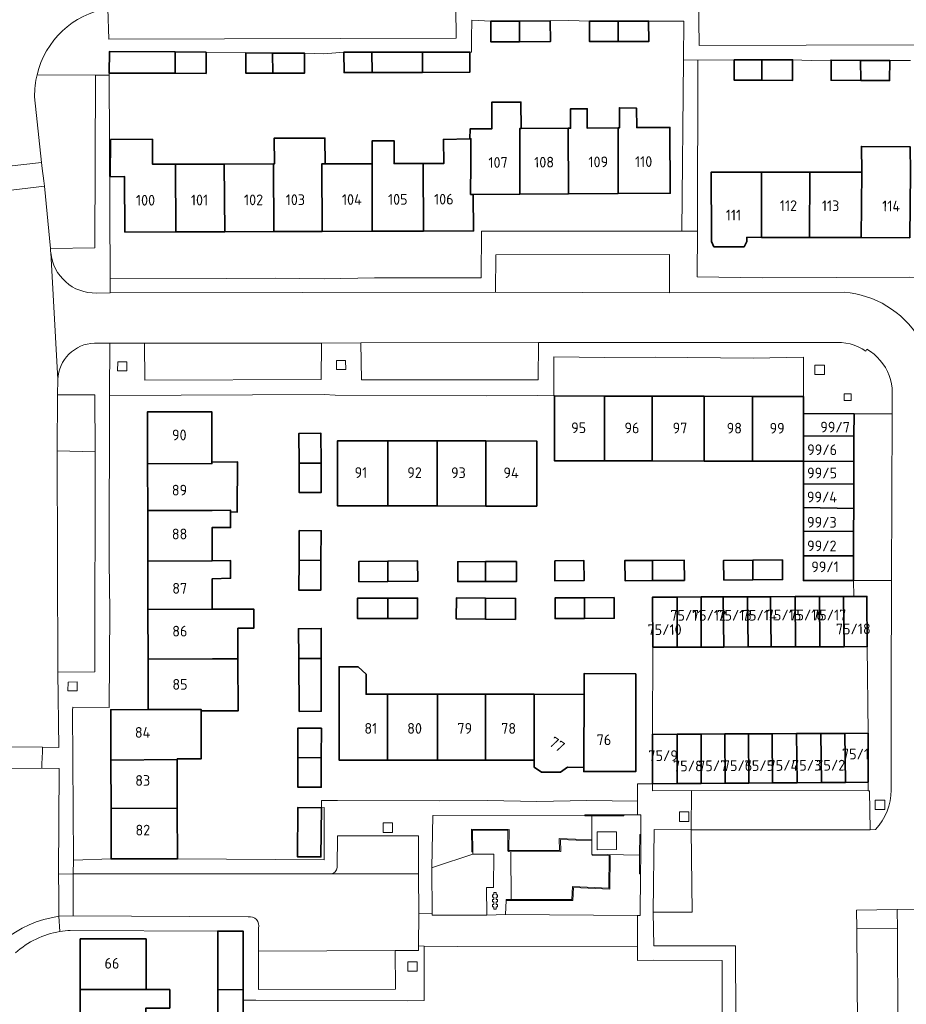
# Model space of a CAD drawing. Extents: x 150256 to 156914, y 461459 to 469481.
# Tile 451 of 656: x 154292 to 154403, y 466836 to 466960. Entities that reach past the tile are written whole.
import ezdxf
from ezdxf.enums import TextEntityAlignment as Align

# ---------------------------------------------------------------- set-up
doc = ezdxf.new("R2010")
doc.units = 0
doc.header["$LTSCALE"] = 0.75
for name, color, linetype, lineweight in [('B-RO-GR-BEPLANTING_CULTUUR_HEESTERS-GV', 251, 'CONTINUOUS', 18), ('B-RO-GR-GROENVOORZIENING-GV', 251, 'CONTINUOUS', 18), ('B-RO-GR-HAAG-GV', 251, 'CONTINUOUS', 13), ('B-RO-IE-TERREINAFSCHEIDING_KUNSTMATIG_MUUR-GV', 251, 'CONTINUOUS', 18), ('B-RO-OG-BEBOUWING-GV', 6, 'CONTINUOUS', 35), ('B-RO-OG-BEBOUWING-T18', 1, 'CONTINUOUS', 18), ('B-RO-OG-TERREIN_CULTUURSCHEIDING-GV', 251, 'CONTINUOUS', 18), ('B-RO-OG-TERREIN_ONBEGROEID-GV', 251, 'CONTINUOUS', 18), ('B-RO-VH-VERHARDING_BETONSTRAATSTEEN-GV', 251, 'CONTINUOUS', 18), ('B-RO-VH-VERHARDING_TEGEL-GV', 251, 'CONTINUOUS', 18)]:
    doc.layers.add(name, color=color, linetype=linetype, lineweight=lineweight)
doc.styles.add('NLCS-ISO-M200-T18', font='NLCS-ISO.ttf', dxfattribs={"height": 360})

msp = doc.modelspace()

# ---------------------------------------------------------------- linework, layer by layer
at = {"layer": 'B-RO-GR-BEPLANTING_CULTUUR_HEESTERS-GV'}
for points in [[(154375.567, 466969.319), (154373.7, 466969.303), (154369.43, 466968.811), (154364.512, 466968.354), (154339.29, 466965.407), (154303.037, 466961.521), (154302.988, 466961.511), (154302.939, 466961.501), (154303.071, 466957.626), (154346.735, 466957.763), (154346.724, 466961.665), (154375.56, 466961.552)], [(154401.447, 466968.309), (154396.655, 466968.954), (154391.071, 466969.382), (154381.413, 466969.421), (154377.134, 466969.353), (154377.304, 466956.846), (154390.768, 466956.875), (154413.696, 466956.925), (154428.222, 466956.956), (154428.258, 466952.962), (154449.639, 466952.772)], [(154301.352, 466905.697), (154301.284, 466912.865), (154296.705, 466912.845), (154296.615, 466912.845), (154296.572, 466905.793)], [(154363.81, 466856.86), (154363.82, 466859.866), (154362.92, 466859.87), (154362.927, 466859.961), (154343.82, 466859.91), (154343.69, 466853.33), (154344.028, 466853.442), (154348.86, 466855.04), (154348.85, 466855.34), (154348.72, 466855.34), (154348.69, 466858.2), (154353.4, 466858.16), (154353.39, 466855.53), (154353.43, 466855.5), (154353.63, 466855.48), (154359.77, 466855.51), (154359.73, 466857.02)], [(154363.837, 466855.052), (154363.84, 466854.89), (154366, 466854.87), (154366.13, 466854.87), (154366.07, 466850.61), (154361.5, 466850.85), (154361.42, 466849.2), (154353.036, 466849.19), (154352.97, 466847.43), (154369.565, 466847.332), (154369.91, 466847.33), (154369.94, 466852.57), (154369.83, 466852.57), (154369.835, 466854.909)], [(154402.257, 466845.621), (154402.314, 466833.282), (154407.049, 466833.368), (154407.221, 466848.122), (154402.245, 466848.063)]]:
    msp.add_lwpolyline(points, close=True, dxfattribs=at)
msp.add_lwpolyline([(154294.024, 466953.141, 0.0655221), (154293.721, 466950.38)], format="xyb", dxfattribs=at)
msp.add_lwpolyline([(154293.721, 466950.38), (154294.595, 466942.108), (154294.685, 466941.37), (154294.875, 466939.807), (154294.958, 466939.12), (154295.725, 466931.262), (154301.297, 466931.367), (154301.377, 466953.094), (154294.024, 466953.141)], dxfattribs=at)
at = {"layer": 'B-RO-GR-GROENVOORZIENING-GV'}
for points in [[(154304.164, 466915.89), (154305.337, 466915.89), (154305.322, 466917.024), (154304.188, 466917.015)], [(154331.689, 466916.056), (154332.862, 466916.056), (154332.847, 466917.19), (154331.713, 466917.182)], [(154391.884, 466915.409), (154393.084, 466915.409), (154393.084, 466916.609), (154391.884, 466916.609)], [(154395.558, 466912.152), (154396.44, 466912.152), (154396.44, 466913.001), (154395.558, 466913.001)], [(154297.906, 466875.579), (154299.078, 466875.579), (154299.064, 466876.713), (154297.93, 466876.704)], [(154383.585, 466863.985), (154380.595, 466863.964), (154377.579, 466863.942), (154374.553, 466863.921), (154371.454, 466863.899), (154371.44, 466863.015), (154376.338, 466863.031), (154398.561, 466863.02), (154398.577, 466864.091), (154395.717, 466864.071), (154392.692, 466864.049), (154389.631, 466864.028), (154386.545, 466864.006)], [(154399.481, 466860.654), (154400.681, 466860.654), (154400.681, 466861.854), (154399.481, 466861.854)], [(154374.834, 466859.145), (154376.034, 466859.145), (154376.034, 466860.345), (154374.834, 466860.345)], [(154337.554, 466857.778), (154338.754, 466857.778), (154338.754, 466858.978), (154337.554, 466858.978)], [(154364.51, 466855.58), (154366.91, 466855.61), (154366.91, 466857.85), (154364.51, 466857.84)], [(154340.655, 466840.291), (154341.855, 466840.291), (154341.855, 466841.491), (154340.655, 466841.491)]]:
    msp.add_lwpolyline(points, close=True, dxfattribs=at)
at = {"layer": 'B-RO-GR-HAAG-GV'}
msp.add_lwpolyline([(154383.585, 466863.985), (154380.595, 466863.964), (154377.579, 466863.942), (154374.553, 466863.921), (154371.454, 466863.899), (154371.44, 466863.015), (154376.338, 466863.031), (154398.561, 466863.02), (154398.577, 466864.091), (154395.717, 466864.071), (154392.692, 466864.049), (154389.631, 466864.028), (154386.545, 466864.006)], close=True, dxfattribs=at)
at = {"layer": 'B-RO-IE-TERREINAFSCHEIDING_KUNSTMATIG_MUUR-GV'}
for points in [[(154367.86, 466859.98), (154362.93, 466860), (154362.927, 466859.961), (154362.92, 466859.87), (154363.82, 466859.866), (154367.86, 466859.85)], [(154363.81, 466856.86), (154359.73, 466857.02), (154359.77, 466855.51), (154353.63, 466855.48), (154353.43, 466855.5), (154353.39, 466855.53), (154353.4, 466858.16), (154348.69, 466858.2), (154348.72, 466855.34), (154348.85, 466855.34), (154348.82, 466858.07), (154353.27, 466858.04), (154353.26, 466855.46), (154353.38, 466855.38), (154353.62, 466855.34), (154359.91, 466855.38), (154359.87, 466856.88), (154363.81, 466856.73)], [(154369.965, 466854.906), (154369.97, 466857.51), (154369.84, 466857.51), (154369.835, 466854.909), (154369.83, 466852.57), (154369.94, 466852.57), (154369.96, 466852.57)], [(154353.036, 466849.19), (154361.42, 466849.2), (154361.5, 466850.85), (154366.07, 466850.61), (154366.13, 466854.87), (154366, 466854.87), (154365.94, 466850.74), (154361.37, 466850.98), (154361.3, 466849.33), (154353.65, 466849.31), (154353.04, 466849.32)]]:
    msp.add_lwpolyline(points, close=True, dxfattribs=at)
at = {"layer": 'B-RO-OG-BEBOUWING-GV'}
for points in [[(154354.731, 466957.305), (154354.729, 466959.903), (154351.104, 466959.881), (154351.114, 466957.289)], [(154358.583, 466959.927), (154354.729, 466959.903), (154354.731, 466957.305), (154358.605, 466957.323)], [(154367.126, 466957.325), (154367.124, 466959.898), (154363.534, 466959.891), (154363.53, 466957.319)], [(154367.124, 466959.898), (154367.126, 466957.325), (154370.971, 466957.332), (154370.966, 466959.905)], [(154311.397, 466953.34), (154311.387, 466956.03), (154303.125, 466956.063), (154303.113, 466953.373)], [(154315.307, 466956.014), (154311.387, 466956.03), (154311.397, 466953.34), (154315.296, 466953.325)], [(154323.679, 466953.363), (154323.66, 466955.885), (154320.286, 466955.899), (154320.279, 466953.374)], [(154323.66, 466955.885), (154323.679, 466953.363), (154327.671, 466953.349), (154327.689, 466955.868)], [(154336.168, 466953.442), (154336.162, 466955.995), (154332.64, 466955.997), (154332.653, 466953.437)], [(154342.524, 466953.451), (154342.508, 466955.991), (154336.162, 466955.995), (154336.168, 466953.442)], [(154342.508, 466955.991), (154342.524, 466953.451), (154348.457, 466953.459), (154348.453, 466955.987)], [(154385.192, 466952.452), (154385.197, 466955.05), (154381.743, 466955.05), (154381.725, 466952.455)], [(154385.197, 466955.05), (154385.192, 466952.452), (154389.066, 466952.448), (154389.079, 466955.051)], [(154397.655, 466952.443), (154397.634, 466954.965), (154393.924, 466954.999), (154393.914, 466952.466)], [(154397.634, 466954.965), (154397.655, 466952.443), (154401.281, 466952.421), (154401.292, 466954.932)], [(154354.922, 466946.38), (154354.893, 466949.703), (154351.245, 466949.703), (154351.244, 466946.351), (154348.511, 466946.33), (154348.466, 466945.079), (154348.613, 466945.088), (154348.591, 466941.982), (154348.566, 466938.093), (154348.909, 466938.095), (154354.75, 466938.129), (154354.742, 466946.379)], [(154367.14, 466938.2), (154367.134, 466946.477), (154363.219, 466946.446), (154363.235, 466948.881), (154361.122, 466948.851), (154361.141, 466946.429), (154360.857, 466946.427), (154360.877, 466938.164)], [(154367.134, 466946.477), (154367.14, 466938.2), (154373.673, 466938.238), (154373.643, 466946.528), (154369.479, 466946.495), (154369.422, 466948.964), (154367.286, 466948.993), (154367.306, 466946.478)], [(154354.922, 466946.38), (154354.742, 466946.379), (154354.75, 466938.129), (154360.877, 466938.164), (154360.857, 466946.427)], [(154311.44, 466941.901), (154308.553, 466941.895), (154308.55, 466945.031), (154303.277, 466944.999), (154303.207, 466940.323), (154305.034, 466940.331), (154305.087, 466933.347), (154311.471, 466933.37)], [(154323.825, 466933.414), (154329.886, 466933.436), (154329.854, 466941.941), (154330.274, 466941.942), (154330.246, 466945.181), (154323.841, 466945.155), (154323.896, 466941.928), (154323.762, 466941.928)], [(154342.598, 466941.968), (154342.653, 466933.482), (154348.936, 466933.504), (154348.909, 466938.095), (154348.566, 466938.093), (154348.591, 466941.982), (154348.613, 466945.088), (154348.466, 466945.079), (154345.158, 466945.022), (154345.186, 466941.974)], [(154336.194, 466941.955), (154336.183, 466933.458), (154342.653, 466933.482), (154342.598, 466941.968), (154339.165, 466941.961), (154338.948, 466941.961), (154338.942, 466944.852), (154336.188, 466944.837)], [(154403.898, 466940.901), (154403.881, 466944.074), (154397.724, 466944.135), (154397.765, 466940.9), (154397.706, 466932.645), (154403.807, 466932.625)], [(154317.637, 466933.392), (154317.579, 466941.915), (154311.44, 466941.901), (154311.471, 466933.37)], [(154323.825, 466933.414), (154323.762, 466941.928), (154317.579, 466941.915), (154317.637, 466933.392)], [(154336.183, 466933.458), (154336.194, 466941.955), (154330.274, 466941.942), (154329.854, 466941.941), (154329.886, 466933.436)], [(154385.151, 466932.686), (154385.168, 466940.899), (154378.842, 466940.898), (154378.869, 466932.707), (154378.871, 466932.167), (154379.178, 466931.496), (154382.978, 466931.483), (154383.317, 466932.152), (154383.319, 466932.692)], [(154385.151, 466932.686), (154391.198, 466932.666), (154391.251, 466940.899), (154385.168, 466940.899)], [(154391.251, 466940.899), (154391.198, 466932.666), (154397.706, 466932.645), (154397.765, 466940.9)], [(154365.405, 466904.545), (154365.41, 466912.704), (154359.135, 466912.718), (154359.122, 466904.552)], [(154365.41, 466912.704), (154365.405, 466904.545), (154371.425, 466904.538), (154371.407, 466912.691)], [(154371.407, 466912.691), (154371.425, 466904.538), (154377.969, 466904.53), (154377.948, 466912.677)], [(154384.028, 466912.663), (154377.948, 466912.677), (154377.969, 466904.53), (154384.047, 466904.523)], [(154390.447, 466910.523), (154390.451, 466912.649), (154384.028, 466912.663), (154384.047, 466904.523), (154390.444, 466904.507), (154390.449, 466907.715)], [(154316.025, 466904.402), (154316.009, 466910.733), (154307.917, 466910.711), (154307.934, 466904.185), (154316.026, 466904.215)], [(154396.795, 466907.662), (154396.804, 466910.487), (154390.447, 466910.523), (154390.449, 466907.715)], [(154329.755, 466904.267), (154329.738, 466908.015), (154326.976, 466908.002), (154326.993, 466904.257)], [(154338.164, 466898.877), (154338.176, 466907.069), (154331.83, 466907.079), (154331.818, 466898.887)], [(154338.164, 466898.877), (154344.354, 466898.867), (154344.343, 466907.06), (154338.176, 466907.069)], [(154350.463, 466898.858), (154350.476, 466907.05), (154344.343, 466907.06), (154344.354, 466898.867)], [(154350.476, 466907.05), (154350.463, 466898.858), (154356.88, 466898.848), (154356.893, 466907.04)], [(154396.795, 466907.662), (154390.449, 466907.715), (154390.444, 466904.507), (154396.785, 466904.487)], [(154307.934, 466904.185), (154307.95, 466898.287), (154316.042, 466898.317), (154318.382, 466898.337), (154318.381, 466898.113), (154319.219, 466898.109), (154319.22, 466898.344), (154319.247, 466904.41), (154316.025, 466904.402), (154316.026, 466904.215)], [(154329.755, 466904.267), (154326.993, 466904.257), (154327.009, 466900.561), (154329.771, 466900.574)], [(154390.436, 466901.664), (154396.776, 466901.627), (154396.785, 466904.487), (154390.444, 466904.507)], [(154396.776, 466901.627), (154390.436, 466901.664), (154390.437, 466898.656), (154396.767, 466898.565)], [(154307.95, 466898.287), (154307.967, 466891.92), (154316.058, 466891.963), (154316.046, 466896.145), (154318.381, 466896.151), (154318.381, 466898.113), (154318.382, 466898.337), (154316.042, 466898.317)], [(154396.767, 466898.565), (154390.437, 466898.656), (154390.437, 466895.707), (154396.757, 466895.673)], [(154326.983, 466892.02), (154329.745, 466892.035), (154329.773, 466895.739), (154327.012, 466895.76)], [(154390.438, 466892.612), (154396.748, 466892.582), (154396.757, 466895.673), (154390.437, 466895.707)], [(154307.967, 466891.92), (154307.983, 466885.837), (154316.075, 466885.871), (154316.064, 466889.706), (154318.38, 466889.762), (154318.38, 466891.984), (154316.058, 466891.963)], [(154329.745, 466892.035), (154326.983, 466892.02), (154326.955, 466888.29), (154329.716, 466888.269)], [(154338.153, 466891.916), (154334.49, 466891.873), (154334.52, 466889.327), (154338.15, 466889.37)], [(154338.15, 466889.37), (154341.934, 466889.414), (154341.904, 466891.96), (154338.153, 466891.916)], [(154350.448, 466889.365), (154350.452, 466891.862), (154346.943, 466891.847), (154346.953, 466889.351)], [(154350.452, 466891.862), (154350.448, 466889.365), (154354.345, 466889.381), (154354.335, 466891.878)], [(154359.146, 466891.95), (154359.184, 466889.442), (154362.872, 466889.501), (154362.832, 466891.989)], [(154371.459, 466889.475), (154371.453, 466892.02), (154367.967, 466891.996), (154367.994, 466889.46)], [(154375.46, 466889.492), (154375.433, 466892.047), (154371.453, 466892.02), (154371.459, 466889.475)], [(154384.083, 466889.571), (154384.077, 466892.043), (154380.383, 466892.009), (154380.426, 466889.539)], [(154384.077, 466892.043), (154384.083, 466889.571), (154387.816, 466889.603), (154387.798, 466892.077)], [(154396.748, 466892.582), (154390.438, 466892.612), (154390.439, 466889.484), (154396.738, 466889.497)], [(154338.146, 466887.271), (154334.353, 466887.263), (154334.358, 466884.691), (154338.142, 466884.698)], [(154338.146, 466887.271), (154338.142, 466884.698), (154341.899, 466884.705), (154341.894, 466887.278)], [(154350.445, 466887.266), (154346.788, 466887.304), (154346.761, 466884.655), (154350.444, 466884.617)], [(154350.445, 466887.266), (154350.444, 466884.617), (154354.203, 466884.578), (154354.231, 466887.227)], [(154362.903, 466884.713), (154362.916, 466887.311), (154359.187, 466887.295), (154359.198, 466884.698)], [(154362.916, 466887.311), (154362.903, 466884.713), (154366.639, 466884.729), (154366.628, 466887.327)], [(154374.564, 466881.094), (154374.568, 466887.402), (154371.463, 466887.391), (154371.497, 466881.085)], [(154374.568, 466887.402), (154374.564, 466881.094), (154377.559, 466881.102), (154377.552, 466887.413)], [(154377.552, 466887.413), (154377.559, 466881.102), (154380.412, 466881.11), (154380.345, 466887.424)], [(154380.412, 466881.11), (154383.465, 466881.118), (154383.421, 466887.435), (154380.345, 466887.424)], [(154386.314, 466887.446), (154383.421, 466887.435), (154383.465, 466881.118), (154386.376, 466881.126)], [(154386.314, 466887.446), (154386.376, 466881.126), (154389.457, 466881.135), (154389.393, 466887.457)], [(154392.455, 466887.468), (154389.393, 466887.457), (154389.457, 466881.135), (154392.519, 466881.143)], [(154392.455, 466887.468), (154392.519, 466881.143), (154395.551, 466881.152), (154395.49, 466887.479)], [(154398.438, 466881.16), (154398.468, 466881.16), (154398.468, 466881.176), (154398.417, 466887.49), (154396.798, 466887.484), (154395.49, 466887.479), (154395.551, 466881.152)], [(154307.983, 466885.837), (154307.999, 466879.588), (154316.091, 466879.61), (154319.306, 466879.619), (154319.296, 466883.472), (154321.287, 466883.478), (154321.281, 466885.893), (154316.075, 466885.871)], [(154326.946, 466879.654), (154329.775, 466879.667), (154329.773, 466883.462), (154326.908, 466883.409)], [(154319.306, 466879.619), (154316.091, 466879.61), (154307.999, 466879.588), (154308.016, 466873.239), (154311.638, 466873.249), (154314.657, 466873.258), (154314.657, 466873.061), (154319.323, 466873.073)], [(154326.946, 466879.654), (154327.014, 466873.003), (154329.771, 466873.03), (154329.775, 466879.667)], [(154338.115, 466866.869), (154338.128, 466875.159), (154335.415, 466875.159), (154335.415, 466877.684), (154334.415, 466878.63), (154332.016, 466878.631), (154332.015, 466875.16), (154332.013, 466866.87)], [(154362.856, 466875.156), (154362.815, 466866.866), (154362.811, 466865.966), (154362.809, 466865.434), (154369.346, 466865.429), (154369.346, 466866.865), (154369.348, 466875.155), (154369.349, 466877.731), (154362.869, 466877.788)], [(154344.384, 466875.158), (154338.128, 466875.159), (154338.115, 466866.869), (154344.395, 466866.868)], [(154350.433, 466866.868), (154350.438, 466875.158), (154344.384, 466875.158), (154344.395, 466866.868)], [(154356.567, 466866.867), (154356.573, 466875.157), (154350.438, 466875.158), (154350.433, 466866.868)], [(154362.811, 466865.966), (154362.815, 466866.866), (154362.856, 466875.156), (154356.573, 466875.157), (154356.567, 466866.867), (154356.566, 466865.967), (154357.468, 466865.367), (154359.868, 466865.366), (154360.771, 466865.976)], [(154308.016, 466873.239), (154303.297, 466873.226), (154303.314, 466866.874), (154311.655, 466866.972), (154311.655, 466867.03), (154314.673, 466867.038), (154314.657, 466873.061), (154314.657, 466873.258), (154311.638, 466873.249)], [(154329.783, 466867.185), (154329.792, 466870.896), (154326.854, 466870.904), (154326.845, 466867.15)], [(154371.454, 466863.899), (154374.553, 466863.921), (154374.557, 466870.132), (154371.441, 466870.114)], [(154377.572, 466870.148), (154374.557, 466870.132), (154374.553, 466863.921), (154377.579, 466863.942)], [(154377.579, 466863.942), (154380.595, 466863.964), (154380.529, 466870.164), (154377.572, 466870.148)], [(154380.595, 466863.964), (154383.585, 466863.985), (154383.542, 466870.18), (154380.529, 466870.164)], [(154383.585, 466863.985), (154386.545, 466864.006), (154386.484, 466870.195), (154383.542, 466870.18)], [(154389.568, 466870.212), (154386.484, 466870.195), (154386.545, 466864.006), (154389.631, 466864.028)], [(154392.692, 466864.049), (154392.629, 466870.228), (154389.568, 466870.212), (154389.631, 466864.028)], [(154395.717, 466864.071), (154395.657, 466870.244), (154392.629, 466870.228), (154392.692, 466864.049)], [(154395.657, 466870.244), (154395.717, 466864.071), (154398.577, 466864.091), (154398.569, 466870.256)], [(154311.655, 466866.972), (154303.314, 466866.874), (154303.331, 466860.78), (154311.671, 466860.822)], [(154326.845, 466867.15), (154326.836, 466863.462), (154329.774, 466863.454), (154329.783, 466867.185)], [(154311.688, 466854.45), (154311.671, 466860.822), (154303.331, 466860.78), (154303.348, 466854.435), (154311.615, 466854.45)], [(154329.791, 466860.871), (154326.825, 466860.898), (154326.773, 466854.704), (154329.735, 466854.68)], [(154316.767, 466837.98), (154319.962, 466837.974), (154319.975, 466845.328), (154316.763, 466845.345)], [(154299.441, 466837.997), (154307.733, 466837.997), (154307.744, 466844.358), (154299.453, 466844.373)], [(154299.441, 466837.997), (154299.43, 466831.79), (154307.724, 466831.782), (154307.731, 466835.655), (154310.721, 466835.65), (154310.726, 466837.991), (154307.733, 466837.997)], [(154316.767, 466837.98), (154316.769, 466834.677), (154319.956, 466834.672), (154319.96, 466836.665), (154319.962, 466837.974)]]:
    msp.add_lwpolyline(points, close=True, dxfattribs=at)
at = {"layer": 'B-RO-OG-TERREIN_CULTUURSCHEIDING-GV'}
msp.add_lwpolyline([(154350.62, 466847.36), (154350.58, 466850.84), (154351.46, 466850.85), (154351.5, 466855.02), (154348.86, 466855.04), (154344.028, 466853.442), (154343.69, 466853.33), (154343.719, 466847.544), (154343.72, 466847.36)], close=True, dxfattribs=at)
at = {"layer": 'B-RO-OG-TERREIN_ONBEGROEID-GV'}
msp.add_lwpolyline([(154363.837, 466855.052), (154363.81, 466856.73), (154359.87, 466856.88), (154359.91, 466855.38), (154353.62, 466855.34), (154353.65, 466849.31), (154361.3, 466849.33), (154361.37, 466850.98), (154365.94, 466850.74), (154366, 466854.87), (154363.84, 466854.89)], close=True, dxfattribs=at)
at = {"layer": 'B-RO-VH-VERHARDING_BETONSTRAATSTEEN-GV'}
for points in [[(154294.024, 466953.141, -0.3016527), (154302.939, 466961.501)], [(154293.721, 466950.38, -0.0655221), (154294.024, 466953.141)], [(154295.749, 466930.768, -0.0201953), (154295.725, 466931.262)], [(154301.519, 466925.679, -0.3957059), (154295.749, 466930.768)], [(154404.925, 466920.09, 0.2368141), (154395.594, 466925.78)], [(154296.627, 466914.785, -0.390352), (154301.257, 466919.38)], [(154401.476, 466863.109, -0.1927168), (154399.518, 466858.147)], [(154285.419, 466837.812, -0.282363), (154296.788, 466847.214)], [(154320.571, 466847.13, -0.5614778), (154321.891, 466845.709)]]:
    msp.add_lwpolyline(points, format="xyb", dxfattribs=at)
for points in [[(154288.24, 466941.4), (154294.595, 466942.108), (154293.721, 466950.38)], [(154295.725, 466931.262), (154294.958, 466939.12), (154288.625, 466938.372), (154290.127, 466925.38), (154290.336, 466892.472), (154290.394, 466887.79), (154290.247, 466878.136), (154290.257, 466877.188), (154290.353, 466868.54), (154294.702, 466868.526), (154296.751, 466868.469), (154296.625, 466877.927), (154296.572, 466905.793), (154296.615, 466912.845), (154296.627, 466914.785), (154295.749, 466930.768)], [(154295.749, 466930.768), (154296.627, 466914.785)], [(154395.594, 466925.78), (154373.594, 466925.701), (154351.691, 466925.772), (154303.216, 466925.683), (154301.519, 466925.679)], [(154301.257, 466919.38), (154303.167, 466919.376), (154307.527, 466919.366), (154329.829, 466919.353), (154334.755, 466919.407), (154357.097, 466919.46), (154395.233, 466919.429), (154395.775, 466919.372), (154396.31, 466919.265), (154396.833, 466919.109), (154397.339, 466918.905), (154397.825, 466918.656), (154398.285, 466918.364), (154398.408, 466918.599), (154398.876, 466918.304), (154399.316, 466917.971), (154399.726, 466917.6), (154400.102, 466917.194), (154400.442, 466916.758), (154400.742, 466916.293), (154401, 466915.804), (154401.215, 466915.295), (154401.385, 466914.769), (154401.508, 466914.23), (154401.584, 466913.682), (154401.612, 466913.13), (154401.6, 466910.449), (154401.507, 466889.482), (154401.498, 466884.078), (154401.495, 466881.173), (154401.483, 466870.253), (154401.476, 466863.109)], [(154380.186, 466784.699), (154387.388, 466777.519), (154387.342, 466813.737), (154387.256, 466833.301), (154392.16, 466833.31), (154397.256, 466833.296), (154397.139, 466845.683), (154397.117, 466848.002), (154402.245, 466848.063), (154407.221, 466848.122), (154407.184, 466861.509), (154407.14, 466877.336)], [(154296.788, 466847.214), (154296.767, 466849.861), (154296.745, 466852.51), (154296.792, 466865.819), (154294.644, 466865.876), (154290.344, 466865.84), (154290.213, 466858.957)], [(154399.518, 466858.147), (154398.825, 466858.101), (154376.295, 466858.087), (154376.434, 466847.723), (154371.54, 466847.741), (154371.631, 466843.501), (154381.91, 466843.492), (154381.997, 466815.209), (154381.967, 466791.136), (154382.114, 466788.991)], [(154321.891, 466845.709), (154321.897, 466842.812), (154339.06, 466842.896), (154341.996, 466842.905), (154342.004, 466843.479), (154342.057, 466847.551), (154342.056, 466847.563), (154342.011, 466852.545), (154331.032, 466852.579), (154298.576, 466852.545), (154298.577, 466847.252)], [(154298.577, 466847.252), (154320.571, 466847.13)]]:
    msp.add_lwpolyline(points, dxfattribs=at)
for points in [[(154294.958, 466939.12), (154294.875, 466939.807), (154294.685, 466941.37), (154294.595, 466942.108), (154288.24, 466941.4), (154288.307, 466940.721), (154288.532, 466939.179), (154288.625, 466938.372)], [(154396.776, 466901.627), (154396.767, 466898.565), (154396.757, 466895.673), (154396.748, 466892.582), (154396.738, 466889.497), (154396.754, 466889.497), (154400.606, 466889.485), (154401.507, 466889.482), (154401.6, 466910.449), (154396.804, 466910.487), (154396.795, 466907.662), (154396.785, 466904.487)], [(154386.484, 466870.195), (154389.568, 466870.212), (154392.629, 466870.228), (154395.657, 466870.244), (154398.569, 466870.256), (154398.438, 466881.16), (154395.551, 466881.152), (154392.519, 466881.143), (154389.457, 466881.135), (154386.376, 466881.126), (154383.465, 466881.118), (154380.412, 466881.11), (154377.559, 466881.102), (154374.564, 466881.094), (154371.497, 466881.085), (154371.441, 466870.114), (154374.557, 466870.132), (154377.572, 466870.148), (154380.529, 466870.164), (154383.542, 466870.18)], [(154290.344, 466865.84), (154294.644, 466865.876), (154294.645, 466866.426), (154294.7, 466867.926), (154294.702, 466868.526), (154290.353, 466868.54), (154290.351, 466867.99), (154290.346, 466866.44)], [(154397.139, 466845.683), (154402.257, 466845.621), (154402.245, 466848.063), (154397.117, 466848.002)]]:
    msp.add_lwpolyline(points, close=True, dxfattribs=at)
at = {"layer": 'B-RO-VH-VERHARDING_TEGEL-GV'}
for points in [[(154463.953, 466955.25), (154463.396, 466952.698), (154461.83, 466952.664), (154449.639, 466952.772), (154428.258, 466952.962), (154428.222, 466956.956), (154413.696, 466956.925), (154390.768, 466956.875), (154377.304, 466956.846), (154377.134, 466969.353), (154375.567, 466969.319), (154375.56, 466961.552), (154346.724, 466961.665), (154346.735, 466957.763), (154303.071, 466957.626), (154302.939, 466961.501)], [(154294.024, 466953.141), (154301.377, 466953.094), (154303.114, 466953.101), (154303.113, 466953.373), (154303.125, 466956.063), (154311.387, 466956.03), (154315.307, 466956.014), (154320.286, 466955.899), (154323.66, 466955.885), (154327.689, 466955.868), (154330.113, 466955.802), (154332.64, 466955.997), (154336.162, 466955.995), (154342.508, 466955.991), (154348.453, 466955.987), (154348.679, 466955.98), (154348.693, 466957.755), (154348.71, 466960.027), (154351.104, 466959.881), (154354.729, 466959.903), (154358.583, 466959.927), (154360.906, 466959.979), (154363.534, 466959.891), (154367.124, 466959.898), (154370.966, 466959.905), (154375.391, 466959.891), (154375.348, 466955.016), (154377.155, 466955.002), (154381.743, 466955.05), (154385.197, 466955.05), (154389.079, 466955.051), (154391.391, 466954.963), (154393.924, 466954.999), (154397.634, 466954.965), (154401.292, 466954.932), (154403.89, 466954.96)], [(154301.519, 466925.679), (154303.216, 466925.683), (154303.21, 466927.561), (154303.114, 466953.101), (154301.377, 466953.094), (154301.297, 466931.367), (154295.725, 466931.262)], [(154407.034, 466920.298), (154407.037, 466921.159), (154407.052, 466925.945), (154407.074, 466927.65), (154403.807, 466927.688), (154385.29, 466927.609), (154377.077, 466927.724), (154377.093, 466933.456), (154375.16, 466933.462), (154361.023, 466933.451), (154349.923, 466933.454), (154349.899, 466927.609), (154336.46, 466927.602), (154330.139, 466927.475), (154324.016, 466927.549), (154317.844, 466927.523), (154303.21, 466927.561), (154303.216, 466925.683), (154351.691, 466925.772), (154351.739, 466930.468), (154373.589, 466930.545), (154373.594, 466925.701), (154395.594, 466925.78)], [(154301.352, 466905.697), (154301.302, 466877.978), (154296.625, 466877.927), (154296.751, 466868.469), (154294.702, 466868.526), (154294.7, 466867.926), (154294.645, 466866.426), (154294.644, 466865.876), (154296.792, 466865.819), (154296.745, 466852.51), (154298.576, 466852.545), (154298.592, 466854.293), (154298.481, 466873.17), (154298.524, 466873.52), (154303.102, 466873.51), (154303.169, 466885.648), (154303.101, 466891.839), (154303.149, 466912.767), (154303.167, 466919.376), (154301.257, 466919.38)], [(154296.627, 466914.785), (154296.615, 466912.845), (154296.705, 466912.845), (154301.284, 466912.865), (154301.352, 466905.697)], [(154401.476, 466863.109), (154401.483, 466870.253), (154401.495, 466881.173), (154401.498, 466884.078), (154401.507, 466889.482), (154400.606, 466889.485), (154396.754, 466889.497), (154396.798, 466887.484), (154398.417, 466887.49), (154398.468, 466881.176)], [(154398.468, 466881.176), (154398.468, 466881.16), (154398.438, 466881.16), (154398.569, 466870.256), (154398.577, 466864.091), (154398.561, 466863.02), (154398.737, 466863.02), (154398.825, 466858.101), (154399.518, 466858.147)], [(154381.997, 466815.209), (154381.91, 466843.492), (154371.631, 466843.501), (154371.54, 466847.741), (154371.665, 466858.135), (154376.295, 466858.087), (154376.338, 466863.031), (154371.44, 466863.015), (154371.454, 466863.899), (154369.549, 466863.887), (154369.549, 466861.723), (154369.545, 466859.973), (154369.975, 466859.971), (154369.97, 466857.51), (154369.965, 466854.906), (154369.96, 466852.57), (154369.94, 466852.57), (154369.91, 466847.33), (154369.565, 466847.332), (154369.549, 466843.444), (154369.584, 466841.646), (154371.523, 466841.684), (154380.231, 466841.655), (154380.195, 466817.431)], [(154330.16, 466861.772), (154329.798, 466861.772), (154329.791, 466860.871), (154330.16, 466860.903), (154330.136, 466854.31), (154311.688, 466854.45), (154311.615, 466854.45), (154303.348, 466854.435), (154298.592, 466854.293), (154298.576, 466852.545), (154331.032, 466852.579)], [(154331.795, 466853.344), (154331.82, 466857.34), (154342.019, 466857.34), (154342.011, 466852.545), (154342.056, 466847.563), (154343.719, 466847.544), (154343.69, 466853.33), (154343.82, 466859.91), (154362.927, 466859.961), (154362.93, 466860), (154367.86, 466859.98), (154369.545, 466859.973), (154369.549, 466861.723), (154363.179, 466861.798), (154356.913, 466861.676), (154350.691, 466861.804), (154344.622, 466861.735), (154331.839, 466861.785), (154331.834, 466861.785), (154330.16, 466861.772)], [(154342.011, 466852.545), (154342.019, 466857.34), (154331.82, 466857.34), (154331.795, 466853.344)], [(154331.032, 466852.579), (154342.011, 466852.545)], [(154320.571, 466847.13), (154298.577, 466847.252), (154296.788, 466847.214), (154296.887, 466845.295)], [(154296.887, 466845.295), (154296.788, 466847.214)], [(154298.213, 466845.446), (154316.763, 466845.345), (154319.975, 466845.328), (154319.962, 466837.974), (154319.96, 466836.665), (154320.225, 466836.664), (154321.566, 466836.663), (154340.624, 466836.586), (154342.712, 466836.626), (154342.731, 466843.469), (154342.004, 466843.479), (154341.996, 466842.905), (154339.06, 466842.896), (154339.103, 466838.054), (154321.889, 466838.017), (154321.897, 466842.812), (154321.891, 466845.709)]]:
    msp.add_lwpolyline(points, dxfattribs=at)
for points in [[(154302.939, 466961.501, 0.3016527), (154294.024, 466953.141)], [(154295.725, 466931.262, 0.0201953), (154295.749, 466930.768)], [(154295.749, 466930.768, 0.3957059), (154301.519, 466925.679)], [(154395.594, 466925.78, -0.2368141), (154404.925, 466920.09)], [(154301.257, 466919.38, 0.390352), (154296.627, 466914.785)], [(154399.518, 466858.147, 0.1927168), (154401.476, 466863.109)], [(154331.795, 466853.344, -0.3520937), (154331.032, 466852.579)], [(154331.032, 466852.579, 0.3520937), (154331.795, 466853.344)], [(154296.788, 466847.214, 0.282363), (154285.419, 466837.812)], [(154321.891, 466845.709, 0.5614778), (154320.571, 466847.13)], [(154291.302, 466842.614, -0.1388325), (154296.887, 466845.295)], [(154296.887, 466845.295, -0.0293744), (154298.213, 466845.446)]]:
    msp.add_lwpolyline(points, format="xyb", dxfattribs=at)
for points in [[(154375.348, 466955.016), (154375.16, 466933.462), (154377.093, 466933.456), (154377.155, 466955.002)], [(154373.594, 466925.701), (154373.589, 466930.545), (154351.739, 466930.468), (154351.691, 466925.772)], [(154357.097, 466919.46), (154357.056, 466914.752), (154334.855, 466914.768), (154334.755, 466919.407), (154329.829, 466919.353), (154329.777, 466914.807), (154307.579, 466914.723), (154307.527, 466919.366), (154303.167, 466919.376), (154303.149, 466912.767), (154330.164, 466912.895), (154331.509, 466912.821), (154350.516, 466912.743), (154357.034, 466912.772), (154359.052, 466912.719), (154359.03, 466917.654), (154365.4, 466917.579), (154371.768, 466917.604), (154384.109, 466917.495), (154390.426, 466917.619), (154390.451, 466912.649), (154390.447, 466910.523), (154396.804, 466910.487), (154401.6, 466910.449), (154401.612, 466913.13), (154401.584, 466913.682), (154401.508, 466914.23), (154401.385, 466914.769), (154401.215, 466915.295), (154401, 466915.804), (154400.742, 466916.293), (154400.442, 466916.758), (154400.102, 466917.194), (154399.726, 466917.6), (154399.316, 466917.971), (154398.876, 466918.304), (154398.408, 466918.599), (154398.285, 466918.364), (154397.825, 466918.656), (154397.339, 466918.905), (154396.833, 466919.109), (154396.31, 466919.265), (154395.775, 466919.372), (154395.233, 466919.429)], [(154329.829, 466919.353), (154307.527, 466919.366), (154307.579, 466914.723), (154329.777, 466914.807)], [(154334.755, 466919.407), (154334.855, 466914.768), (154357.056, 466914.752), (154357.097, 466919.46)], [(154304.164, 466915.89), (154304.188, 466917.015), (154305.322, 466917.024), (154305.337, 466915.89)], [(154331.689, 466916.056), (154331.713, 466917.182), (154332.847, 466917.19), (154332.862, 466916.056)], [(154391.884, 466915.409), (154391.884, 466916.609), (154393.084, 466916.609), (154393.084, 466915.409)], [(154395.558, 466912.152), (154395.558, 466913.001), (154396.44, 466913.001), (154396.44, 466912.152)], [(154296.572, 466905.793), (154296.625, 466877.927), (154301.302, 466877.978), (154301.352, 466905.697)], [(154297.906, 466875.579), (154297.93, 466876.704), (154299.064, 466876.713), (154299.078, 466875.579)], [(154398.561, 466863.02), (154376.338, 466863.031), (154376.295, 466858.087), (154398.825, 466858.101), (154398.737, 466863.02)], [(154399.481, 466860.654), (154399.481, 466861.854), (154400.681, 466861.854), (154400.681, 466860.654)], [(154363.81, 466856.86), (154363.81, 466856.73), (154363.837, 466855.052), (154369.835, 466854.909), (154369.84, 466857.51), (154369.97, 466857.51), (154369.975, 466859.971), (154369.545, 466859.973), (154367.86, 466859.98), (154367.86, 466859.85), (154363.82, 466859.866)], [(154374.834, 466859.145), (154374.834, 466860.345), (154376.034, 466860.345), (154376.034, 466859.145)], [(154337.554, 466857.778), (154337.554, 466858.978), (154338.754, 466858.978), (154338.754, 466857.778)], [(154348.86, 466855.04), (154351.5, 466855.02), (154351.46, 466850.85), (154350.58, 466850.84), (154350.62, 466847.36), (154352.97, 466847.43), (154353.036, 466849.19), (154353.04, 466849.32), (154353.65, 466849.31), (154353.62, 466855.34), (154353.38, 466855.38), (154353.26, 466855.46), (154353.27, 466858.04), (154348.82, 466858.07), (154348.85, 466855.34)], [(154364.51, 466855.58), (154364.51, 466857.84), (154366.91, 466857.85), (154366.91, 466855.61)], [(154371.54, 466847.741), (154376.434, 466847.723), (154376.295, 466858.087), (154371.665, 466858.135)], [(154298.577, 466847.252), (154298.576, 466852.545), (154296.745, 466852.51), (154296.767, 466849.861), (154296.788, 466847.214)], [(154351.79, 466849.62), (154351.79, 466849.32), (154351.94, 466849.32), (154351.94, 466849.02), (154351.79, 466849.02), (154351.79, 466848.72), (154351.94, 466848.72), (154351.94, 466848.42), (154351.79, 466848.42), (154351.79, 466848.12), (154351.49, 466848.12), (154351.49, 466848.42), (154351.34, 466848.42), (154351.34, 466848.72), (154351.49, 466848.72), (154351.49, 466849.02), (154351.34, 466849.02), (154351.34, 466849.32), (154351.49, 466849.32), (154351.49, 466849.62), (154351.34, 466849.62), (154351.34, 466849.93), (154351.49, 466849.93), (154351.49, 466850.23), (154351.79, 466850.23), (154351.79, 466849.93), (154351.94, 466849.93), (154351.94, 466849.62)], [(154351.79, 466849.62), (154351.94, 466849.62), (154351.94, 466849.93), (154351.79, 466849.93), (154351.79, 466850.23), (154351.49, 466850.23), (154351.49, 466849.93), (154351.34, 466849.93), (154351.34, 466849.62), (154351.49, 466849.62), (154351.49, 466849.32), (154351.34, 466849.32), (154351.34, 466849.02), (154351.49, 466849.02), (154351.49, 466848.72), (154351.34, 466848.72), (154351.34, 466848.42), (154351.49, 466848.42), (154351.49, 466848.12), (154351.79, 466848.12), (154351.79, 466848.42), (154351.94, 466848.42), (154351.94, 466848.72), (154351.79, 466848.72), (154351.79, 466849.02), (154351.94, 466849.02), (154351.94, 466849.32), (154351.79, 466849.32)], [(154342.056, 466847.563), (154342.057, 466847.551), (154342.004, 466843.479), (154342.731, 466843.469), (154346.862, 466843.4), (154369.549, 466843.444), (154369.565, 466847.332), (154352.97, 466847.43), (154350.62, 466847.36), (154343.72, 466847.36), (154343.719, 466847.544)], [(154397.256, 466833.296), (154402.314, 466833.282), (154402.257, 466845.621), (154397.139, 466845.683)], [(154321.897, 466842.812), (154321.889, 466838.017), (154339.103, 466838.054), (154339.06, 466842.896)], [(154340.655, 466840.291), (154340.655, 466841.491), (154341.855, 466841.491), (154341.855, 466840.291)]]:
    msp.add_lwpolyline(points, close=True, dxfattribs=at)

# ---------------------------------------------------------------- texts
at = {"layer": 'B-RO-OG-BEBOUWING-T18', "style": 'NLCS-ISO-M200-T18'}
for s, rotation, p in [('107', 0.3, (154352.023, 466942.113)), ('108', 0.3, (154357.814, 466942.147)), ('109', 0.3, (154364.628, 466942.186)), ('110', 0.3, (154370.335, 466942.219)), ('100', 0.2, (154307.673, 466937.356)), ('101', 0.2, (154314.466, 466937.381)), ('102', 0.2, (154321.264, 466937.405)), ('103', 0.2, (154326.526, 466937.424)), ('104', 0.2, (154333.627, 466937.449)), ('105', 0.2, (154339.406, 466937.47)), ('106', 0.2, (154345.198, 466937.491)), ('112', 359.8, (154388.549, 466936.675)), ('113', 359.8, (154393.853, 466936.657)), ('114', 359.8, (154401.472, 466936.633)), ('111', 359.8, (154381.633, 466935.488)), ('95', 359.9, (154362.16, 466908.711)), ('96', 359.9, (154368.867, 466908.696)), ('97', 359.9, (154374.907, 466908.683)), ('98', 359.9, (154381.746, 466908.668)), ('99', 359.9, (154387.127, 466908.656)), ('99/7', 359.7, (154394.42, 466908.79)), ('90', 0.2, (154311.925, 466907.805)), ('99/6', 359.8, (154392.79, 466905.945)), ('91', 359.9, (154334.774, 466903.074)), ('92', 359.9, (154341.518, 466903.064)), ('93', 359.9, (154347.039, 466903.056)), ('94', 359.9, (154353.658, 466903.045)), ('99/5', 359.8, (154392.78, 466903.015)), ('89', 0.2, (154311.943, 466900.864)), ('99/4', 359.8, (154392.771, 466899.995)), ('99/3', 359.8, (154392.761, 466896.818)), ('88', 0.2, (154311.958, 466895.343)), ('99/2', 359.8, (154392.752, 466893.845)), ('99/1', 0.1, (154393.157, 466891.206)), ('87', 0.2, (154311.976, 466888.503)), ('75/11', 0.2, (154375.716, 466885.097)), ('75/12', 0.2, (154378.555, 466885.105)), ('75/13', 0.2, (154381.765, 466885.114)), ('75/14', 0.2, (154384.885, 466885.122)), ('75/15', 0.2, (154387.994, 466885.131)), ('75/16', 0.2, (154390.835, 466885.139)), ('75/17', 0.2, (154393.686, 466885.146)), ('75/10', 0.3, (154372.97, 466883.3)), ('75/18', 0.5, (154396.71, 466883.39)), ('86', 0.2, (154311.99, 466883.113)), ('85', 0.2, (154312.007, 466876.413)), ('84', 0.2, (154307.305, 466870.364)), ('77', 326.4, (154359.445, 466868.856)), ('75/9', 0.1, (154372.79, 466867.44)), ('75/1', 0.1, (154396.99, 466867.63)), ('75/8', 0.3, (154375.905, 466866.139)), ('75/7', 0.3, (154379.028, 466866.156)), ('75/6', 0.3, (154382.148, 466866.173)), ('75/5', 0.3, (154384.898, 466866.187)), ('75/4', 0.3, (154387.916, 466866.203)), ('75/3', 0.3, (154390.847, 466866.219)), ('75/2', 0.3, (154393.877, 466866.235)), ('83', 0.2, (154307.321, 466864.313)), ('82', 0.2, (154307.338, 466858.065)), ('66', 359.9, (154303.447, 466841.298))]:
    msp.add_text(s, height=1.35, rotation=rotation, dxfattribs=at).set_placement(p, align=Align.MIDDLE)
for s, p in [('81', (154336.014, 466870.87)), ('80', (154341.52, 466870.868)), ('79', (154347.83, 466870.868)), ('78', (154353.35, 466870.868)), ('76', (154365.347, 466869.431))]:
    msp.add_text(s, height=1.35, dxfattribs=at).set_placement(p, align=Align.MIDDLE)

doc.saveas('drawing.dxf')
